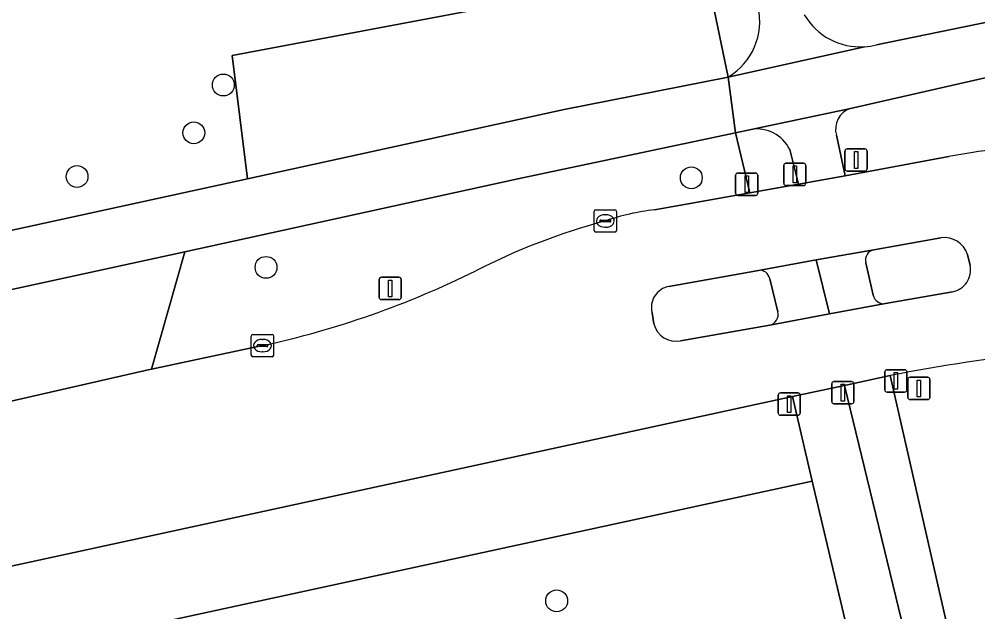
# Model space of a CAD drawing. Extents: x 159053 to 160042, y 380449 to 381423.
# Drawn here: x 159454.08 to 159497.02, y 380790.65 to 380817.2 of the extents above; entities that cross this region are included whole.
import ezdxf

# ---------------------------------------------------------------- set-up
doc = ezdxf.new("R2010")
doc.units = 0
for name, color, linetype in [('IMGEO_Afsluitpaal', 7, 'Continuous'), ('IMGEO_Berm_groen', 7, 'Continuous'), ('IMGEO_Boom', 7, 'Continuous'), ('IMGEO_Fietspad_gesloten', 7, 'Continuous'), ('IMGEO_Fietspad_open', 7, 'Continuous'), ('IMGEO_Groenvoorziening', 7, 'Continuous'), ('IMGEO_Kolk', 7, 'Continuous'), ('IMGEO_Lichtmast', 7, 'Continuous'), ('IMGEO_Rijbaan_lokaal_gesloten', 7, 'Continuous'), ('IMGEO_Verkeersbordpaal', 7, 'Continuous'), ('IMGEO_Verkeerseiland_gesloten', 7, 'Continuous'), ('IMGEO_Voetpad_gesloten', 7, 'Continuous'), ('IMGEO_Voetpad_open', 7, 'Continuous')]:
    doc.layers.add(name, color=color, linetype=linetype)

msp = doc.modelspace()

# ---------------------------------------------------------------- linework, layer by layer
at = {"layer": 'IMGEO_Afsluitpaal'}
for p, q in [((159491.066, 380810.489), (159491.066, 380811.289)), ((159491.066, 380811.289), (159491.066, 380810.489)), ((159491.166, 380811.389), (159491.956, 380811.389)), ((159491.956, 380811.389), (159491.166, 380811.389)), ((159492.056, 380811.289), (159492.056, 380810.489)), ((159492.056, 380810.489), (159492.056, 380811.289)), ((159488.323, 380809.845), (159488.323, 380810.645)), ((159488.323, 380810.645), (159488.323, 380809.845)), ((159488.423, 380810.745), (159489.213, 380810.745)), ((159489.213, 380810.745), (159488.423, 380810.745)), ((159489.313, 380810.645), (159489.313, 380809.845)), ((159489.313, 380809.845), (159489.313, 380810.645)), ((159491.956, 380810.389), (159491.166, 380810.389)), ((159491.166, 380810.389), (159491.956, 380810.389)), ((159486.17, 380809.403), (159486.17, 380810.203)), ((159486.17, 380810.203), (159486.17, 380809.403)), ((159486.27, 380810.303), (159487.06, 380810.303)), ((159487.06, 380810.303), (159486.27, 380810.303)), ((159487.16, 380810.203), (159487.16, 380809.403)), ((159487.16, 380809.403), (159487.16, 380810.203)), ((159489.213, 380809.745), (159488.423, 380809.745)), ((159488.423, 380809.745), (159489.213, 380809.745)), ((159487.06, 380809.303), (159486.27, 380809.303)), ((159486.27, 380809.303), (159487.06, 380809.303)), ((159492.848, 380800.596), (159492.848, 380801.396)), ((159492.848, 380801.396), (159492.848, 380800.596)), ((159492.948, 380801.496), (159493.738, 380801.496)), ((159493.738, 380801.496), (159492.948, 380801.496)), ((159493.838, 380801.396), (159493.838, 380800.596)), ((159493.838, 380800.596), (159493.838, 380801.396)), ((159490.573, 380800.968), (159491.363, 380800.968)), ((159491.363, 380800.968), (159490.573, 380800.968)), ((159490.473, 380800.068), (159490.473, 380800.868)), ((159490.473, 380800.868), (159490.473, 380800.068)), ((159491.463, 380800.868), (159491.463, 380800.068)), ((159491.463, 380800.068), (159491.463, 380800.868)), ((159493.738, 380800.496), (159492.948, 380800.496)), ((159492.948, 380800.496), (159493.738, 380800.496)), ((159488.074, 380799.557), (159488.074, 380800.357)), ((159488.074, 380800.357), (159488.074, 380799.557)), ((159488.174, 380800.457), (159488.964, 380800.457)), ((159488.964, 380800.457), (159488.174, 380800.457)), ((159489.064, 380800.357), (159489.064, 380799.557)), ((159489.064, 380799.557), (159489.064, 380800.357)), ((159491.363, 380799.968), (159490.573, 380799.968)), ((159490.573, 380799.968), (159491.363, 380799.968)), ((159488.964, 380799.457), (159488.174, 380799.457)), ((159488.174, 380799.457), (159488.964, 380799.457))]:
    msp.add_line(p, q, dxfattribs=at)
for points in [[(159491.486, 380811.264), (159491.636, 380811.264), (159491.636, 380810.514), (159491.486, 380810.514), (159491.486, 380811.264)], [(159488.743, 380810.62), (159488.893, 380810.62), (159488.893, 380809.87), (159488.743, 380809.87), (159488.743, 380810.62)], [(159486.59, 380810.178), (159486.74, 380810.178), (159486.74, 380809.428), (159486.59, 380809.428), (159486.59, 380810.178)], [(159493.268, 380801.371), (159493.418, 380801.371), (159493.418, 380800.621), (159493.268, 380800.621), (159493.268, 380801.371)], [(159490.893, 380800.843), (159491.043, 380800.843), (159491.043, 380800.093), (159490.893, 380800.093), (159490.893, 380800.843)], [(159488.494, 380800.332), (159488.644, 380800.332), (159488.644, 380799.582), (159488.494, 380799.582), (159488.494, 380800.332)]]:
    msp.add_lwpolyline(points, dxfattribs=at)
for centre, start, end in [((159491.166, 380811.289), 90, 180), ((159491.166, 380811.289), 90, 180), ((159491.956, 380811.289), 0, 90), ((159491.956, 380811.289), 360, 90), ((159488.423, 380810.645), 90, 180), ((159488.423, 380810.645), 90, 180), ((159489.213, 380810.645), 0, 90), ((159489.213, 380810.645), 360, 90), ((159491.166, 380810.489), 180, 270), ((159491.166, 380810.489), 180, 270), ((159491.956, 380810.489), 270, 0), ((159491.956, 380810.489), 270, 0), ((159486.27, 380810.203), 90, 180), ((159486.27, 380810.203), 90, 180), ((159487.06, 380810.203), 0, 90), ((159487.06, 380810.203), 360, 90), ((159488.423, 380809.845), 180, 270), ((159488.423, 380809.845), 180, 270), ((159489.213, 380809.845), 270, 0), ((159489.213, 380809.845), 270, 0), ((159486.27, 380809.403), 180, 270), ((159486.27, 380809.403), 180, 270), ((159487.06, 380809.403), 270, 0), ((159487.06, 380809.403), 270, 0), ((159492.948, 380801.396), 90, 180), ((159492.948, 380801.396), 90, 180), ((159493.738, 380801.396), 0, 90), ((159493.738, 380801.396), 360, 90), ((159490.573, 380800.868), 90, 180), ((159490.573, 380800.868), 90, 180), ((159491.363, 380800.868), 0, 90), ((159491.363, 380800.868), 360, 90), ((159492.948, 380800.596), 180, 270), ((159492.948, 380800.596), 180, 270), ((159493.738, 380800.596), 270, 0), ((159493.738, 380800.596), 270, 0), ((159488.174, 380800.357), 90, 180), ((159488.174, 380800.357), 90, 180), ((159488.964, 380800.357), 0, 90), ((159488.964, 380800.357), 360, 90), ((159490.573, 380800.068), 180, 270), ((159490.573, 380800.068), 180, 270), ((159491.363, 380800.068), 270, 0), ((159491.363, 380800.068), 270, 0), ((159488.174, 380799.557), 180, 270), ((159488.174, 380799.557), 180, 270), ((159488.964, 380799.557), 270, 0), ((159488.964, 380799.557), 270, 0)]:
    msp.add_arc(centre, 0.1, start, end, dxfattribs=at)
at = {"layer": 'IMGEO_Berm_groen'}
for points in [[(159498.189, 380814.763), (159491.316, 380813.2)], [(159482.536, 380808.659), (159486.81, 380809.419), (159486.162, 380812.11), (159476.411, 380810.038), (159461.507, 380806.78), (159460.009, 380801.516), (159464.978, 380802.574)], [(159490.685, 380811.995), (159491.071, 380810.185), (159495.724, 380811.039)], [(159493.088, 380801.232), (159495.694, 380789.835)], [(159430.434, 380783.675), (159489.591, 380796.5), (159488.721, 380800.291), (159449.035, 380791.688), (159397.83, 380780.651), (159361.803, 380773.018), (159343.706, 380769.224), (159337.802, 380767.938)], [(159488.772, 380785.988), (159491.921, 380786.667), (159489.591, 380796.5), (159430.434, 380783.675), (159313.594, 380758.346), (159311.805, 380757.958), (159312.551, 380755.107), (159314.223, 380750), (159314.651, 380748.545), (159321.417, 380750), (159338.469, 380753.667)]]:
    msp.add_lwpolyline(points, dxfattribs=at)
msp.add_lwpolyline([(159425.879, 380793.969), (159443.586, 380797.772), (159459.861, 380801.484), (159460.009, 380801.516), (159461.507, 380806.78), (159454.834, 380805.321), (159424.344, 380798.667), (159395.428, 380792.508), (159366.443, 380786.308), (159367.51, 380781.42), (159386.584, 380785.503), (159406.898, 380789.823)], close=True, dxfattribs=at)
for centre, radius, start, end in [((159491.621, 380812.272), 0.977, 108.2213, 196.5009), ((159502.628, 380774.189), 37.491, 94.0202, 100.6123), ((159483.654, 380798.667), 10.054, 96.3853, 109.2884), ((159488.033, 380779.484), 29.689, 105.0326, 117.0345), ((159456.058, 380843.296), 41.688, 282.3558, 296.3166), ((159507.373, 380728.933), 73.697, 95.74197, 101.17686)]:
    msp.add_arc(centre, radius, start, end, dxfattribs=at)
at = {"layer": 'IMGEO_Boom'}
for centre in [(159463.223, 380814.248), (159461.901, 380812.104), (159456.673, 380810.146), (159484.183, 380810.092), (159465.137, 380806.08), (159478.153, 380791.142)]:
    msp.add_circle(centre, 0.489, dxfattribs=at)
at = {"layer": 'IMGEO_Fietspad_gesloten'}
for points in [[(159499.32, 380817.445), (159492.477, 380816.048)], [(159485.838, 380814.605), (159491.935, 380815.962)], [(159491.935, 380815.962), (159485.838, 380814.605), (159486.162, 380812.11), (159486.869, 380812.26), (159491.316, 380813.2), (159498.189, 380814.763)], [(159454.834, 380805.321), (159461.507, 380806.78), (159476.411, 380810.038), (159486.162, 380812.11), (159485.838, 380814.605), (159478.489, 380813.151), (159464.306, 380810.051), (159452.319, 380807.43), (159422.742, 380801.026), (159401.342, 380796.428), (159392.3, 380794.485), (159373.348, 380790.451)], [(159492.354, 380806.872), (159489.774, 380806.416), (159490.376, 380803.997), (159492.884, 380804.456)], [(159492.334, 380804.83), (159492.003, 380806.289)], [(159303.62, 380772.914), (159307.608, 380773.752), (159327.794, 380778.122), (159359.379, 380784.797), (159366.443, 380786.308), (159395.428, 380792.508), (159424.344, 380798.667), (159454.834, 380805.321)]]:
    msp.add_lwpolyline(points, dxfattribs=at)
for centre, radius, start, end in [((159484.325, 380817.107), 2.924, 301.1704, 12.525), ((159491.753, 380818.867), 2.911, 210.4298, 273.5822), ((159491.759, 380818.825), 2.869, 273.5273, 284.5048), ((159492.451, 380806.417), 0.465, 101.9819, 195.9173), ((159492.816, 380804.947), 0.496, 193.639, 277.9296)]:
    msp.add_arc(centre, radius, start, end, dxfattribs=at)
at = {"layer": 'IMGEO_Fietspad_open'}
for points in [[(159491.316, 380813.2), (159486.869, 380812.26)], [(159488.593, 380811.36), (159488.978, 380809.81), (159491.071, 380810.185), (159490.685, 380811.995)], [(159493.088, 380801.232), (159491.044, 380800.794), (159494.109, 380788.19)], [(159495.694, 380789.835), (159493.088, 380801.232)]]:
    msp.add_lwpolyline(points, dxfattribs=at)
for centre, radius, start, end in [((159491.621, 380812.272), 0.977, 108.2213, 196.5009), ((159487.114, 380810.629), 1.649, 26.308, 98.5592)]:
    msp.add_arc(centre, radius, start, end, dxfattribs=at)
at = {"layer": 'IMGEO_Groenvoorziening'}
msp.add_lwpolyline([(159463.622, 380815.563), (159479.337, 380818.54), (159480.253, 380821.97), (159480.656, 380827.608), (159480.043, 380832.917), (159474.253, 380832.328), (159458.258, 380827.171), (159456.373, 380821.858), (159402.648, 380805.353), (159401.611, 380804.823), (159400.53, 380803.747), (159399.93, 380802.675), (159401.342, 380796.428), (159422.742, 380801.026), (159452.319, 380807.43), (159464.306, 380810.051)], close=True, dxfattribs=at)
msp.add_lwpolyline([(159456.373, 380821.858), (159458.258, 380827.171), (159474.253, 380832.328), (159480.043, 380832.917), (159480.656, 380827.608), (159480.253, 380821.97), (159479.337, 380818.54), (159463.622, 380815.563), (159464.306, 380810.051), (159478.489, 380813.151), (159485.838, 380814.605), (159485.055, 380818.346), (159484.633, 380820.227)], dxfattribs=at)
at = {"layer": 'IMGEO_Kolk'}
for p, q in [((159479.907, 380808.658), (159480.759, 380808.658)), ((159479.832, 380807.732), (159479.832, 380808.584)), ((159480.32, 380808.438), (159480.345, 380808.438)), ((159480.833, 380808.584), (159480.833, 380807.732)), ((159480.091, 380808.152), (159480.091, 380808.164)), ((159480.529, 380808.115), (159480.131, 380808.115)), ((159480.134, 380808.201), (159480.532, 380808.201)), ((159480.343, 380807.878), (159480.318, 380807.878)), ((159480.575, 380808.164), (159480.575, 380808.152)), ((159480.759, 380807.658), (159479.907, 380807.658)), ((159464.552, 380803.075), (159465.404, 380803.075)), ((159464.477, 380802.149), (159464.477, 380803.001)), ((159464.965, 380802.855), (159464.99, 380802.855)), ((159465.478, 380803.001), (159465.478, 380802.149)), ((159464.736, 380802.569), (159464.736, 380802.581)), ((159465.174, 380802.532), (159464.776, 380802.532)), ((159464.779, 380802.618), (159465.177, 380802.618)), ((159464.988, 380802.295), (159464.963, 380802.295)), ((159465.22, 380802.581), (159465.22, 380802.569)), ((159465.404, 380802.075), (159464.552, 380802.075))]:
    msp.add_line(p, q, dxfattribs=at)
for points in [[(159479.907, 380808.658), (159480.759, 380808.658)], [(159479.832, 380807.732), (159479.832, 380808.584)], [(159480.833, 380808.584), (159480.833, 380807.732)], [(159480.759, 380807.658), (159479.907, 380807.658)], [(159464.552, 380803.075), (159465.404, 380803.075)], [(159464.477, 380802.149), (159464.477, 380803.001)], [(159465.478, 380803.001), (159465.478, 380802.149)], [(159465.404, 380802.075), (159464.552, 380802.075)]]:
    msp.add_lwpolyline(points, dxfattribs=at)
for centre, radius, start, end in [((159479.909, 380808.582), 0.0765, 91.552, 178.448), ((159479.909, 380808.582), 0.0765, 91.552, 178.448), ((159480.757, 380808.582), 0.0765, 1.552, 88.448), ((159480.757, 380808.582), 0.0765, 1.552, 88.448), ((159480.131, 380808.161), 0.0403, 85.8775, 175.7526), ((159480.128, 380808.151), 0.0366, 178.938, 274.7102), ((159480.532, 380808.158), 0.043, 264.8664, 352.4533), ((159480.536, 380808.163), 0.0386, 1.7309, 96.639), ((159479.909, 380807.734), 0.0765, 181.552, 268.448), ((159479.909, 380807.734), 0.0765, 181.552, 268.448), ((159480.757, 380807.734), 0.0765, 271.552, 358.448), ((159480.757, 380807.734), 0.0765, 271.552, 358.448), ((159464.554, 380802.999), 0.0765, 91.552, 178.448), ((159464.554, 380802.999), 0.0765, 91.552, 178.448), ((159465.402, 380802.999), 0.0765, 1.552, 88.448), ((159465.402, 380802.999), 0.0765, 1.552, 88.448), ((159464.776, 380802.578), 0.0403, 85.8775, 175.7526), ((159464.773, 380802.568), 0.0366, 178.938, 274.7102), ((159465.177, 380802.575), 0.043, 264.8664, 352.4533), ((159465.181, 380802.58), 0.0386, 1.7309, 96.639), ((159464.554, 380802.151), 0.0765, 181.552, 268.448), ((159464.554, 380802.151), 0.0765, 181.552, 268.448), ((159465.402, 380802.151), 0.0765, 271.552, 358.448), ((159465.402, 380802.151), 0.0765, 271.552, 358.448)]:
    msp.add_arc(centre, radius, start, end, dxfattribs=at)
for centre, major_axis, ratio, start_param, end_param in [((159480.319, 380808.158), (-0.387, 0.002), 0.722429, 4.712389, 7.853982), ((159480.344, 380808.158), (-0.39, 0.002), 0.717154, 1.570796, 4.712389), ((159464.964, 380802.575), (-0.387, 0.002), 0.722429, 4.712389, 7.853982), ((159464.989, 380802.575), (-0.39, 0.002), 0.717154, 1.570796, 4.712389)]:
    msp.add_ellipse(centre, major_axis=major_axis, ratio=ratio, start_param=start_param, end_param=end_param, dxfattribs=at)
at = {"layer": 'IMGEO_Lichtmast'}
for p, q in [((159470.301, 380805.634), (159471.091, 380805.634)), ((159471.091, 380805.634), (159470.301, 380805.634)), ((159470.201, 380804.734), (159470.201, 380805.534)), ((159470.201, 380805.534), (159470.201, 380804.734)), ((159471.191, 380805.534), (159471.191, 380804.734)), ((159471.191, 380804.734), (159471.191, 380805.534)), ((159471.091, 380804.634), (159470.301, 380804.634)), ((159470.301, 380804.634), (159471.091, 380804.634))]:
    msp.add_line(p, q, dxfattribs=at)
msp.add_lwpolyline([(159470.621, 380805.509), (159470.771, 380805.509), (159470.771, 380804.759), (159470.621, 380804.759), (159470.621, 380805.509)], dxfattribs=at)
for centre, start, end in [((159470.301, 380805.534), 90, 180), ((159470.301, 380805.534), 90, 180), ((159471.091, 380805.534), 0, 90), ((159471.091, 380805.534), 360, 90), ((159470.301, 380804.734), 180, 270), ((159470.301, 380804.734), 180, 270), ((159471.091, 380804.734), 270, 0), ((159471.091, 380804.734), 270, 0)]:
    msp.add_arc(centre, 0.1, start, end, dxfattribs=at)
at = {"layer": 'IMGEO_Rijbaan_lokaal_gesloten'}
for points in [[(159495.724, 380811.039), (159491.071, 380810.185), (159488.978, 380809.81), (159486.81, 380809.419), (159482.536, 380808.659)], [(159483.178, 380805.225), (159487.187, 380805.946), (159489.774, 380806.416), (159492.354, 380806.872), (159495.354, 380807.41)], [(159496.552, 380806.658), (159496.667, 380806.163)], [(159495.882, 380804.984), (159492.884, 380804.456), (159490.376, 380803.997), (159487.695, 380803.498), (159483.702, 380802.795)], [(159482.511, 380803.55), (159482.424, 380804.047)], [(159464.978, 380802.574), (159460.009, 380801.516), (159459.861, 380801.484), (159443.586, 380797.772), (159425.879, 380793.969), (159406.898, 380789.823)], [(159397.83, 380780.651), (159449.035, 380791.688), (159488.721, 380800.291), (159491.044, 380800.794), (159493.088, 380801.232)]]:
    msp.add_lwpolyline(points, dxfattribs=at)
for centre, radius, start, end in [((159502.628, 380774.189), 37.491, 94.0202, 100.6123), ((159483.654, 380798.667), 10.054, 96.3853, 109.2884), ((159488.033, 380779.484), 29.689, 105.0326, 117.0345), ((159495.497, 380806.307), 1.112, 18.3905, 97.3755), ((159495.696, 380805.959), 0.992, 280.8158, 11.8714), ((159456.058, 380843.296), 41.688, 282.3558, 296.3166), ((159483.35, 380804.284), 0.956, 100.3845, 194.3715), ((159483.491, 380803.779), 1.006, 193.1388, 282.1183), ((159507.373, 380728.933), 73.697, 95.74197, 101.17686)]:
    msp.add_arc(centre, radius, start, end, dxfattribs=at)
at = {"layer": 'IMGEO_Verkeersbordpaal'}
for p, q in [((159493.88, 380800.259), (159493.88, 380801.059)), ((159493.88, 380801.059), (159493.88, 380800.259)), ((159493.98, 380801.159), (159494.77, 380801.159)), ((159494.77, 380801.159), (159493.98, 380801.159)), ((159494.87, 380801.059), (159494.87, 380800.259)), ((159494.87, 380800.259), (159494.87, 380801.059)), ((159494.77, 380800.159), (159493.98, 380800.159)), ((159493.98, 380800.159), (159494.77, 380800.159))]:
    msp.add_line(p, q, dxfattribs=at)
msp.add_lwpolyline([(159494.3, 380801.034), (159494.45, 380801.034), (159494.45, 380800.284), (159494.3, 380800.284), (159494.3, 380801.034)], dxfattribs=at)
for centre, start, end in [((159493.98, 380801.059), 90, 180), ((159493.98, 380801.059), 90, 180), ((159494.77, 380801.059), 0, 90), ((159494.77, 380801.059), 360, 90), ((159493.98, 380800.259), 180, 270), ((159493.98, 380800.259), 180, 270), ((159494.77, 380800.259), 270, 0), ((159494.77, 380800.259), 270, 0)]:
    msp.add_arc(centre, 0.1, start, end, dxfattribs=at)
at = {"layer": 'IMGEO_Verkeerseiland_gesloten'}
for points in [[(159495.354, 380807.41), (159492.354, 380806.872)], [(159496.667, 380806.163), (159496.552, 380806.658)], [(159492.003, 380806.289), (159492.334, 380804.83)], [(159487.187, 380805.946), (159483.178, 380805.225)], [(159488.06, 380804.091), (159487.693, 380805.571)], [(159492.884, 380804.456), (159495.882, 380804.984)], [(159482.424, 380804.047), (159482.511, 380803.55)], [(159483.702, 380802.795), (159487.695, 380803.498)]]:
    msp.add_lwpolyline(points, dxfattribs=at)
for centre, radius, start, end in [((159495.497, 380806.307), 1.112, 18.3905, 97.3755), ((159492.451, 380806.417), 0.465, 101.9819, 195.9173), ((159495.696, 380805.959), 0.992, 280.8158, 11.8714), ((159487.239, 380805.487), 0.462, 10.4713, 96.4439), ((159483.35, 380804.284), 0.956, 100.3845, 194.3715), ((159492.816, 380804.947), 0.496, 193.639, 277.9296), ((159487.599, 380803.966), 0.478, 281.6105, 15.1637), ((159483.491, 380803.779), 1.006, 193.1388, 282.1183)]:
    msp.add_arc(centre, radius, start, end, dxfattribs=at)
at = {"layer": 'IMGEO_Voetpad_gesloten'}
for points in [[(159487.695, 380803.498), (159490.376, 380803.997), (159489.774, 380806.416), (159487.187, 380805.946)], [(159487.693, 380805.571), (159488.06, 380804.091)]]:
    msp.add_lwpolyline(points, dxfattribs=at)
for centre, radius, start, end in [((159487.239, 380805.487), 0.462, 10.4713, 96.4439), ((159487.599, 380803.966), 0.478, 281.6105, 15.1637)]:
    msp.add_arc(centre, radius, start, end, dxfattribs=at)
at = {"layer": 'IMGEO_Voetpad_open'}
for points in [[(159484.633, 380820.227), (159485.055, 380818.346), (159485.838, 380814.605)], [(159492.477, 380816.048), (159499.32, 380817.445)], [(159486.869, 380812.26), (159486.162, 380812.11), (159486.81, 380809.419), (159488.978, 380809.81), (159488.593, 380811.36)], [(159491.044, 380800.794), (159488.721, 380800.291), (159489.591, 380796.5), (159491.921, 380786.667), (159493.697, 380787.079)], [(159494.109, 380788.19), (159491.044, 380800.794)]]:
    msp.add_lwpolyline(points, dxfattribs=at)
for centre, radius, start, end in [((159484.325, 380817.107), 2.924, 301.1704, 12.525), ((159491.753, 380818.867), 2.911, 210.4298, 273.5822), ((159491.759, 380818.825), 2.869, 273.5273, 284.5048), ((159487.114, 380810.629), 1.649, 26.308, 98.5592)]:
    msp.add_arc(centre, radius, start, end, dxfattribs=at)

doc.saveas('drawing.dxf')
